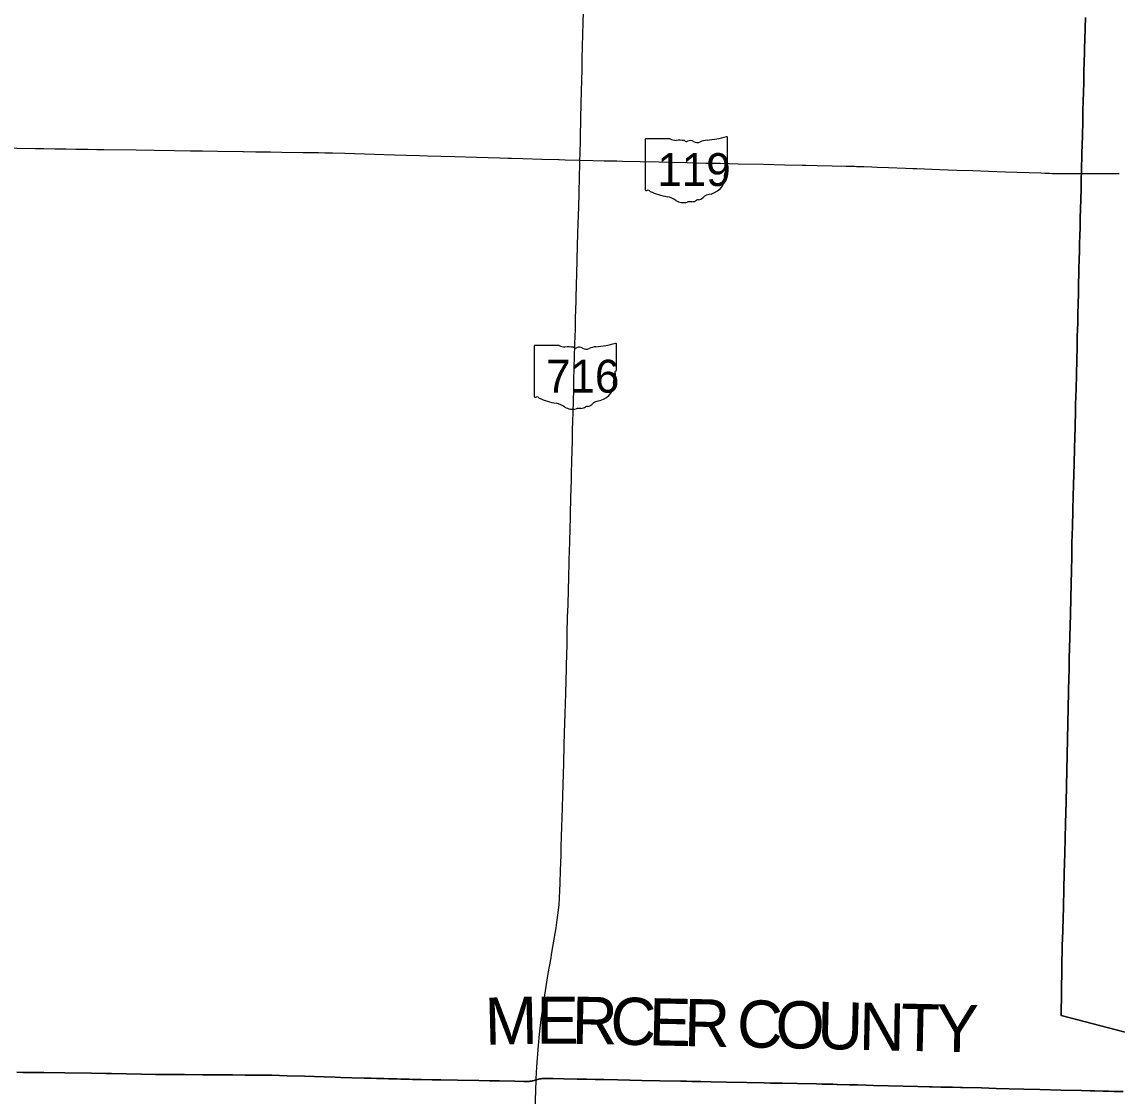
# Model space of a CAD drawing. Extents: x 0 to 34, y 0 to 22.
# Drawn here: x 3.8316 to 4.2041, y 18.6719 to 19.0374 of the extents above; entities that cross this region are included whole.
import ezdxf

# ---------------------------------------------------------------- set-up
doc = ezdxf.new("R2010")
doc.units = 0
for name, color, linetype in [('GM_X_County', 7, 'Continuous'), ('GM_X_County_Text', 7, 'Continuous'), ('GM_X_State_Location', 7, 'Continuous'), ('GM_X_State_Route', 7, 'Continuous'), ('GM_X_State_Shield', 7, 'Continuous')]:
    doc.layers.add(name, color=color, linetype=linetype)

msp = doc.modelspace()

# ---------------------------------------------------------------- linework, layer by layer
at = {"layer": 'GM_X_County'}
for points in [[(4.19328, 19.03888), (4.19319, 19.03535), (4.19306, 19.03092), (4.19301, 19.02897), (4.19295, 19.02649), (4.1929, 19.02428), (4.19281, 19.02006), (4.19271, 19.0169), (4.19262, 19.01331), (4.19257, 19.01062), (4.19247, 19.00699), (4.19238, 19.00372), (4.19227, 18.99846), (4.19211, 18.99276), (4.19195, 18.98663), (4.19194, 18.98585), (4.19191, 18.98458), (4.1918, 18.97989), (4.19174, 18.97757), (4.19171, 18.9763), (4.19166, 18.97435), (4.19154, 18.97005), (4.19147, 18.96742), (4.1914, 18.9646), (4.19134, 18.96208), (4.19126, 18.9598), (4.19116, 18.95607), (4.1911, 18.95387), (4.19107, 18.95256), (4.19104, 18.95133), (4.19098, 18.94869), (4.19092, 18.94653), (4.1909, 18.94431), (4.19083, 18.9422), (4.19074, 18.93735), (4.19067, 18.93471), (4.19062, 18.93292), (4.19055, 18.92997), (4.19046, 18.92633), (4.19036, 18.92264), (4.19023, 18.91721), (4.1901, 18.91263), (4.18998, 18.90719), (4.18989, 18.90393), (4.18981, 18.90087), (4.18981, 18.90037), (4.18979, 18.89939), (4.18971, 18.89607), (4.1896, 18.89222), (4.18946, 18.88711), (4.18926, 18.87983), (4.18916, 18.87614), (4.18903, 18.87119), (4.18887, 18.86555), (4.18872, 18.86012), (4.18868, 18.8576), (4.18864, 18.85532), (4.18853, 18.85099), (4.18831, 18.84119), (4.18818, 18.83591), (4.18802, 18.82806), (4.18782, 18.82073), (4.18772, 18.81635), (4.18768, 18.81469), (4.18677, 18.772), (4.18666, 18.76831), (4.18657, 18.76473), (4.18643, 18.75951), (4.18628, 18.75456), (4.1861, 18.74781), (4.18598, 18.74249), (4.1858, 18.73632), (4.18557, 18.72852), (4.18547, 18.72524), (4.18543, 18.72346), (4.18503, 18.69938), (4.27932, 18.67472)], [(4.27932, 18.67472), (4.18503, 18.69938), (4.18543, 18.72346), (4.18547, 18.72524), (4.18557, 18.72852), (4.1858, 18.73632), (4.18598, 18.74249), (4.1861, 18.74781), (4.18628, 18.75456), (4.18643, 18.75951), (4.18657, 18.76473), (4.18666, 18.76831), (4.18677, 18.772), (4.18768, 18.81469), (4.18772, 18.81635), (4.18782, 18.82073), (4.18802, 18.82806), (4.18818, 18.83591), (4.18831, 18.84119), (4.18853, 18.85099), (4.18864, 18.85532), (4.18868, 18.8576), (4.18872, 18.86012), (4.18887, 18.86555), (4.18903, 18.87119), (4.18916, 18.87614), (4.18926, 18.87983), (4.18946, 18.88711), (4.1896, 18.89222), (4.18971, 18.89607), (4.18979, 18.89939), (4.18981, 18.90037), (4.18981, 18.90087), (4.18989, 18.90393), (4.18998, 18.90719), (4.1901, 18.91263), (4.19023, 18.91721), (4.19036, 18.92264), (4.19046, 18.92633), (4.19055, 18.92997), (4.19062, 18.93292), (4.19067, 18.93471), (4.19074, 18.93735), (4.19083, 18.9422), (4.1909, 18.94431), (4.19092, 18.94653), (4.19098, 18.94869), (4.19104, 18.95133), (4.19107, 18.95256), (4.1911, 18.95387), (4.19116, 18.95607), (4.19126, 18.9598), (4.19134, 18.96208), (4.1914, 18.9646), (4.19147, 18.96742), (4.19154, 18.97005), (4.19166, 18.97435), (4.19171, 18.9763), (4.19174, 18.97757), (4.1918, 18.97989), (4.19191, 18.98458), (4.19194, 18.98585), (4.19195, 18.98663), (4.19211, 18.99276), (4.19227, 18.99846), (4.19238, 19.00372), (4.19247, 19.00699), (4.19257, 19.01062), (4.19262, 19.01331), (4.19271, 19.0169), (4.19281, 19.02006), (4.1929, 19.02428), (4.19295, 19.02649), (4.19301, 19.02897), (4.19306, 19.03092), (4.19319, 19.03535), (4.19328, 19.03888)], [(4.20619, 18.67346), (4.20308, 18.6735), (4.20113, 18.67356), (4.19923, 18.67361), (4.19654, 18.6737), (4.19496, 18.67374), (4.19201, 18.67381), (4.18495, 18.67399), (4.17783, 18.67416), (4.17241, 18.67428), (4.16734, 18.67442), (4.16298, 18.67453), (4.15791, 18.67468), (4.15154, 18.67487), (4.15076, 18.67489), (4.14812, 18.67494), (4.14416, 18.675), (4.14117, 18.67506), (4.14032, 18.67508), (4.13631, 18.67518), (4.13133, 18.67533), (4.12124, 18.67557), (4.11879, 18.67563), (4.11578, 18.6757), (4.1129, 18.6758), (4.10903, 18.67592), (4.10877, 18.67592), (4.10753, 18.67594), (4.10604, 18.67596), (4.10379, 18.676), (4.10186, 18.67604), (4.09543, 18.67616), (4.09031, 18.67627), (4.08615, 18.67634), (4.08404, 18.67638), (4.07819, 18.6765), (4.07128, 18.67664), (4.06594, 18.67676), (4.06248, 18.67684), (4.0595, 18.6769), (4.05763, 18.67695), (4.05749, 18.67695), (4.05569, 18.67699), (4.04861, 18.67715), (4.04247, 18.67725), (4.03427, 18.67744), (4.02952, 18.67753), (4.02652, 18.67758), (4.02372, 18.67763), (4.0204, 18.6777), (4.01587, 18.67777), (4.01215, 18.67786), (4.01025, 18.6779), (4.00974, 18.67791), (4.00912, 18.67791), (4.00885, 18.67791), (4.00863, 18.67789), (4.00839, 18.67787), (4.00821, 18.67784), (4.00798, 18.67781), (4.00771, 18.67776), (4.00744, 18.67771), (4.00716, 18.67764), (4.00692, 18.67757), (4.00671, 18.6775), (4.00645, 18.67743), (4.00636, 18.6774), (4.00609, 18.67732), (4.0058, 18.67724), (4.00546, 18.67716), (4.00518, 18.67709), (4.00491, 18.67704), (4.00465, 18.677), (4.0044, 18.67697), (4.00409, 18.67694), (4.00382, 18.67692), (4.00349, 18.67691), (4.00311, 18.67691), (4.00227, 18.67692), (3.99922, 18.67696), (3.99405, 18.67706), (3.99067, 18.67713), (3.98703, 18.67719), (3.9797, 18.67732), (3.97406, 18.67742), (3.97118, 18.67748), (3.96742, 18.67756), (3.96556, 18.6776), (3.96441, 18.67762), (3.96336, 18.67765), (3.9627, 18.67767), (3.96164, 18.67769), (3.96053, 18.67772), (3.96051, 18.67772), (3.95917, 18.67775), (3.95781, 18.67778), (3.95633, 18.67782), (3.95466, 18.67787), (3.95223, 18.67794), (3.95039, 18.67799), (3.94802, 18.67806), (3.9438, 18.67818), (3.94006, 18.6783), (3.93812, 18.67836), (3.93437, 18.67847), (3.92766, 18.67866), (3.92184, 18.67884), (3.91656, 18.679), (3.915, 18.67905), (3.91466, 18.67905), (3.91406, 18.67906), (3.91276, 18.67907), (3.90756, 18.6791), (3.90321, 18.67911), (3.89825, 18.67913), (3.89314, 18.67915), (3.88685, 18.67922), (3.88071, 18.67927), (3.87699, 18.6793), (3.87229, 18.67937), (3.86719, 18.67945), (3.86208, 18.67956), (3.86013, 18.67961), (3.85527, 18.67969), (3.84626, 18.67982), (3.83909, 18.67991), (3.83555, 18.67995), (3.83197, 18.67999), (3.8299, 18.68003)], [(3.8299, 18.68003), (3.83197, 18.67999), (3.83555, 18.67995), (3.83909, 18.67991), (3.84626, 18.67982), (3.85527, 18.67969), (3.86013, 18.67961), (3.86208, 18.67956), (3.86719, 18.67945), (3.87229, 18.67937), (3.87699, 18.6793), (3.88071, 18.67927), (3.88685, 18.67922), (3.89314, 18.67915), (3.89825, 18.67913), (3.90321, 18.67911), (3.90756, 18.6791), (3.91276, 18.67907), (3.91406, 18.67906), (3.91466, 18.67905), (3.915, 18.67905), (3.91656, 18.679), (3.92184, 18.67884), (3.92766, 18.67866), (3.93437, 18.67847), (3.93812, 18.67836), (3.94006, 18.6783), (3.9438, 18.67818), (3.94802, 18.67806), (3.95039, 18.67799), (3.95223, 18.67794), (3.95466, 18.67787), (3.95633, 18.67782), (3.95781, 18.67778), (3.95917, 18.67775), (3.96051, 18.67772), (3.96053, 18.67772), (3.96164, 18.67769), (3.9627, 18.67767), (3.96336, 18.67765), (3.96441, 18.67762), (3.96556, 18.6776), (3.96742, 18.67756), (3.97118, 18.67748), (3.97406, 18.67742), (3.9797, 18.67732), (3.98703, 18.67719), (3.99067, 18.67713), (3.99405, 18.67706), (3.99922, 18.67696), (4.00227, 18.67692), (4.00311, 18.67691), (4.00349, 18.67691), (4.00382, 18.67692), (4.00409, 18.67694), (4.0044, 18.67697), (4.00465, 18.677), (4.00491, 18.67704), (4.00518, 18.67709), (4.00546, 18.67716), (4.0058, 18.67724), (4.00609, 18.67732), (4.00636, 18.6774), (4.00645, 18.67743), (4.00671, 18.6775), (4.00692, 18.67757), (4.00716, 18.67764), (4.00744, 18.67771), (4.00771, 18.67776), (4.00798, 18.67781), (4.00821, 18.67784), (4.00839, 18.67787), (4.00863, 18.67789), (4.00885, 18.67791), (4.00912, 18.67791), (4.00974, 18.67791), (4.01025, 18.6779), (4.01215, 18.67786), (4.01587, 18.67777), (4.0204, 18.6777), (4.02372, 18.67763), (4.02652, 18.67758), (4.02952, 18.67753), (4.03427, 18.67744), (4.04247, 18.67725), (4.04861, 18.67715), (4.05569, 18.67699), (4.05749, 18.67695), (4.05763, 18.67695), (4.0595, 18.6769), (4.06248, 18.67684), (4.06594, 18.67676), (4.07128, 18.67664), (4.07819, 18.6765), (4.08404, 18.67638), (4.08615, 18.67634), (4.09031, 18.67627), (4.09543, 18.67616), (4.10186, 18.67604), (4.10379, 18.676), (4.10604, 18.67596), (4.10753, 18.67594), (4.10877, 18.67592), (4.10903, 18.67592), (4.1129, 18.6758), (4.11578, 18.6757), (4.11879, 18.67563), (4.12124, 18.67557), (4.13133, 18.67533), (4.13631, 18.67518), (4.14032, 18.67508), (4.14117, 18.67506), (4.14416, 18.675), (4.14812, 18.67494), (4.15076, 18.67489), (4.15154, 18.67487), (4.15791, 18.67468), (4.16298, 18.67453), (4.16734, 18.67442), (4.17241, 18.67428), (4.17783, 18.67416), (4.18495, 18.67399), (4.19201, 18.67381), (4.19496, 18.67374), (4.19654, 18.6737), (4.19923, 18.67361), (4.20113, 18.67356), (4.20308, 18.6735), (4.20619, 18.67346)]]:
    msp.add_lwpolyline(points, dxfattribs=at)
at = {"layer": 'GM_X_State_Route'}
msp.add_line((4.00455, 18.61709), (4.00647, 18.67738), dxfattribs=at)
for points in [[(4.02187, 19.01253), (4.0219, 19.0138), (4.02212, 19.02123), (4.02219, 19.02518), (4.02226, 19.02882), (4.02236, 19.03335), (4.02246, 19.03699), (4.02255, 19.04095)], [(4.02173, 19.0067), (4.02175, 19.00747), (4.02183, 19.01084), (4.02187, 19.01253)], [(4.02136, 18.99037), (4.02142, 18.99244), (4.02155, 18.99739), (4.0216, 18.9998), (4.02167, 19.00278), (4.02173, 19.0067)], [(3.82338, 18.99454), (3.83619, 18.99435), (3.8391, 18.9943), (3.84279, 18.99423), (3.84654, 18.99416), (3.84992, 18.99411), (3.85413, 18.99405), (3.85713, 18.99402), (3.8595, 18.99399), (3.87042, 18.99381), (3.87664, 18.99373), (3.88345, 18.99363), (3.88893, 18.99354), (3.89299, 18.99348), (3.89826, 18.99341), (3.90679, 18.99328)], [(3.90679, 18.99328), (3.90696, 18.99328), (3.91113, 18.99323), (3.91613, 18.99314), (3.92004, 18.99311), (3.92711, 18.99299), (3.93248, 18.99293), (3.93465, 18.99289), (3.93609, 18.99285), (3.93728, 18.99281)], [(3.93728, 18.99281), (3.94145, 18.99269), (3.95138, 18.9924), (3.95832, 18.99219), (3.96227, 18.99208), (3.96686, 18.99195), (3.96949, 18.99186), (3.97883, 18.99159), (3.9862, 18.99137), (3.99416, 18.99115), (3.99702, 18.99106)], [(3.99702, 18.99106), (3.99812, 18.99102), (4.00197, 18.99093), (4.00845, 18.99072), (4.01409, 18.99057), (4.01434, 18.99056)], [(4.01434, 18.99056), (4.01636, 18.9905), (4.02136, 18.99037), (4.0259, 18.99025), (4.02964, 18.99017), (4.0339, 18.99008)], [(4.02013, 18.94388), (4.02024, 18.94763), (4.02033, 18.95196), (4.02044, 18.95601), (4.02049, 18.95738), (4.02056, 18.96042), (4.02058, 18.96107), (4.02071, 18.96556), (4.02078, 18.96867), (4.02096, 18.97436), (4.02108, 18.97905), (4.02122, 18.98485), (4.02132, 18.98874), (4.02135, 18.99007), (4.02136, 18.99037)], [(4.0339, 18.99008), (4.03586, 18.99004), (4.04185, 18.98989), (4.04836, 18.98974), (4.05257, 18.98964), (4.05785, 18.98954), (4.06424, 18.98938), (4.06908, 18.98928), (4.07519, 18.98914), (4.08384, 18.98895), (4.09091, 18.98879), (4.09706, 18.98867)], [(4.09706, 18.98867), (4.09823, 18.98865), (4.10208, 18.98856), (4.10717, 18.98845), (4.11189, 18.98833), (4.11487, 18.98826)], [(4.11487, 18.98826), (4.11546, 18.98824), (4.11795, 18.98815), (4.12069, 18.98804), (4.12249, 18.98798), (4.12628, 18.98785), (4.13213, 18.98763), (4.13466, 18.98754), (4.13593, 18.9875)], [(4.13593, 18.9875), (4.14372, 18.98722), (4.14957, 18.98698)], [(4.14957, 18.98698), (4.15505, 18.9868), (4.16033, 18.9866), (4.16612, 18.98642), (4.17809, 18.986), (4.17953, 18.98594), (4.1803, 18.98592), (4.18109, 18.98589), (4.182, 18.98586), (4.18299, 18.98584), (4.18641, 18.98584), (4.19175, 18.98581), (4.19196, 18.9858)], [(4.19196, 18.9858), (4.19828, 18.98582), (4.20145, 18.98583), (4.20476, 18.98581)], [(4.00647, 18.67738), (4.0065, 18.67785), (4.00671, 18.68188), (4.00726, 18.68914), (4.00766, 18.69302), (4.00824, 18.69799), (4.00872, 18.70165), (4.00919, 18.70484), (4.01062, 18.71358), (4.01157, 18.71902), (4.01176, 18.72012), (4.01264, 18.72532), (4.0133, 18.72917), (4.0137, 18.73189), (4.014, 18.7343), (4.0143, 18.73713), (4.01445, 18.73913), (4.0146, 18.74203), (4.01466, 18.74415), (4.01466, 18.74435), (4.01478, 18.74867), (4.01496, 18.75384), (4.01505, 18.75674), (4.01516, 18.76022), (4.01543, 18.76997), (4.01557, 18.77429), (4.01587, 18.7851), (4.01605, 18.79137), (4.01618, 18.79554), (4.01635, 18.80213), (4.01656, 18.80887), (4.0168, 18.81741), (4.01684, 18.81891), (4.01689, 18.82169), (4.01701, 18.82596), (4.01708, 18.82917), (4.01721, 18.83497), (4.01734, 18.83892), (4.01747, 18.84425), (4.01761, 18.84825), (4.01777, 18.85374), (4.01789, 18.85796), (4.01792, 18.85985), (4.01797, 18.86172), (4.01803, 18.86381), (4.01819, 18.86992), (4.01832, 18.87546), (4.01848, 18.88157), (4.01855, 18.88395), (4.01864, 18.88764), (4.01876, 18.89175), (4.01881, 18.8946), (4.01891, 18.89829), (4.01901, 18.90177), (4.01907, 18.90425), (4.01907, 18.90448), (4.01915, 18.90851), (4.01927, 18.91226), (4.01935, 18.91521), (4.01945, 18.92011), (4.01953, 18.92307), (4.01967, 18.92786), (4.01984, 18.93287), (4.01992, 18.93633), (4.01999, 18.93962), (4.02008, 18.94225), (4.02013, 18.94388)]]:
    msp.add_lwpolyline(points, dxfattribs=at)
at = {"layer": 'GM_X_State_Shield'}
for p, q in [((4.04358, 18.99734), (4.04358, 18.98035)), ((4.05205, 18.99763), (4.04386, 18.99763)), ((4.07155, 18.98917), (4.07155, 18.99805)), ((4.07155, 18.98917), (4.07155, 18.98917)), ((4.00581, 18.92704), (4.00581, 18.91005)), ((4.01428, 18.92733), (4.00609, 18.92733)), ((4.03379, 18.91886), (4.03379, 18.92775)), ((4.03378, 18.91887), (4.03379, 18.91886))]:
    msp.add_line(p, q, dxfattribs=at)
for centre, major_axis, start_param, end_param in [((4.0439, 18.99737), (0.000324, 0), 1.712693, 3.28349), ((4.054, 18.9996), (0.00314, 0), 4.042523, 4.731795), ((4.05504, 18.98809), (0.01128, 0), 1.404758, 1.657858), ((4.0576, 18.99746), (0.000907, 0), 3.836095, 5.185415), ((4.05894, 18.9955), (0.00189, 0), 0.950623, 2.079405), ((4.06137, 18.99819), (0.00227, 0), 4.081561, 5.145723), ((4.06537, 18.99244), (0.00597, 0), 1.699011, 2.107814), ((4.06159, 19.02079), (0.02966, 0), 4.814394, 5.042369), ((4.07124, 18.99809), (0.000311, 0), 6.141152, 7.989035), ((4.07148, 18.98851), (0.000482, 0), 1.883978, 3.671073), ((4.07122, 18.98913), (0.000333, 0), 5.05454, 6.418171), ((4.06325, 18.98432), (0.00742, 0), 5.101752, 6.440018), ((4.07267, 18.98545), (0.0021, 0), 2.387724, 3.262537), ((4.06842, 18.98739), (0.00289, 0), 5.934695, 6.695948), ((4.04391, 18.98032), (0.000327, 0), 3.00124, 4.508301), ((4.04396, 18.98205), (0.00249, 0), 4.665946, 4.897461), ((4.04447, 18.97937), (0.0009, 0), 0.519207, 1.627899), ((4.05582, 18.99463), (0.02142, 0), 4.195997, 4.488961), ((4.04944, 18.97272), (0.0067, 0), 0.823519, 1.323587), ((4.06123, 18.97871), (0.0024, 0), 4.937069, 5.64225), ((4.06638, 18.97559), (0.00406, 0), 1.647645, 2.488434), ((4.05669, 18.97929), (0.00425, 0), 4.026481, 4.996735), ((4.05914, 18.97342), (0.00349, 0), 1.495662, 1.94098), ((4.05945, 18.97802), (0.00227, 0), 4.691044, 5.507374), ((4.0615, 18.97637), (0.000638, 0), 1.147584, 2.315152), ((4.00614, 18.92707), (0.000324, 0), 1.712693, 3.28349), ((4.01623, 18.9293), (0.00314, 0), 4.042523, 4.731795), ((4.01728, 18.91779), (0.01128, 0), 1.404758, 1.657858), ((4.01984, 18.92716), (0.000907, 0), 3.836095, 5.185415), ((4.02117, 18.9252), (0.00189, 0), 0.950623, 2.079405), ((4.0236, 18.92789), (0.00227, 0), 4.081561, 5.145723), ((4.02761, 18.92214), (0.00597, 0), 1.699011, 2.107814), ((4.02382, 18.95048), (0.02966, 0), 4.814394, 5.042369), ((4.03348, 18.92779), (0.000311, 0), 6.141152, 7.989035), ((4.03372, 18.91821), (0.000482, 0), 1.883978, 3.671073), ((4.03065, 18.91709), (0.00289, 0), 5.934695, 6.695948), ((4.03345, 18.91883), (0.000333, 0), 5.05454, 6.418171), ((4.02548, 18.91402), (0.00742, 0), 5.101752, 6.440018), ((4.0349, 18.91515), (0.0021, 0), 2.387724, 3.262537), ((4.00614, 18.91002), (0.000327, 0), 3.00124, 4.508301), ((4.00619, 18.91175), (0.00249, 0), 4.665946, 4.897461), ((4.0067, 18.90907), (0.0009, 0), 0.519207, 1.627899), ((4.01806, 18.92433), (0.02142, 0), 4.195997, 4.488961), ((4.01167, 18.90242), (0.0067, 0), 0.823519, 1.323587), ((4.02374, 18.90607), (0.000638, 0), 1.147584, 2.315152), ((4.02346, 18.90841), (0.0024, 0), 4.937069, 5.64225), ((4.02861, 18.90528), (0.00406, 0), 1.647645, 2.488434), ((4.01892, 18.90899), (0.00425, 0), 4.026481, 4.996735), ((4.02138, 18.90312), (0.00349, 0), 1.495662, 1.94098), ((4.02169, 18.90772), (0.00227, 0), 4.691044, 5.507374)]:
    msp.add_ellipse(centre, major_axis=major_axis, ratio=0.8, start_param=start_param, end_param=end_param, dxfattribs=at)

# ---------------------------------------------------------------- texts
at = {"layer": 'GM_X_County_Text'}
for s, rotation, p in [('M', 1.3684, (3.98923, 18.68932)), ('E', 359.9123, (4.00659, 18.68974)), ('R', 359.0424, (4.01855, 18.68972)), ('C', 358.7674, (4.03161, 18.6895)), ('E', 358.7566, (4.04469, 18.68922)), ('R', 358.7564, (4.05671, 18.68896)), ('C', 358.7561, (4.07467, 18.68857)), ('O', 358.7569, (4.08775, 18.68829)), ('U', 358.7565, (4.10197, 18.68798)), ('N', 358.7566, (4.11618, 18.68767)), ('T', 358.7566, (4.13039, 18.68736)), ('Y', 358.7566, (4.14241, 18.6871))]:
    msp.add_text(s, height=0.01607, rotation=rotation, dxfattribs=at).set_placement(p)
at = {"layer": 'GM_X_State_Location'}
for s, p in [('119', (4.05158, 18.98655)), ('716', (4.01381, 18.91625))]:
    msp.add_text(s, height=0.0000161, rotation=0, dxfattribs=at).set_placement(p)
for s, p in [('s', (4.05725, 18.98772)), ('r', (4.05725, 18.98772)), ('s', (4.01949, 18.91742)), ('r', (4.01949, 18.91742))]:
    msp.add_text(s, height=0.0000161, dxfattribs=at).set_placement(p)
at = {"layer": 'GM_X_State_Shield'}
for s, p in [('119', (4.0477, 18.98155)), ('716', (4.00984, 18.91125))]:
    msp.add_text(s, height=0.011189, dxfattribs=at).set_placement(p)

doc.saveas('drawing.dxf')
